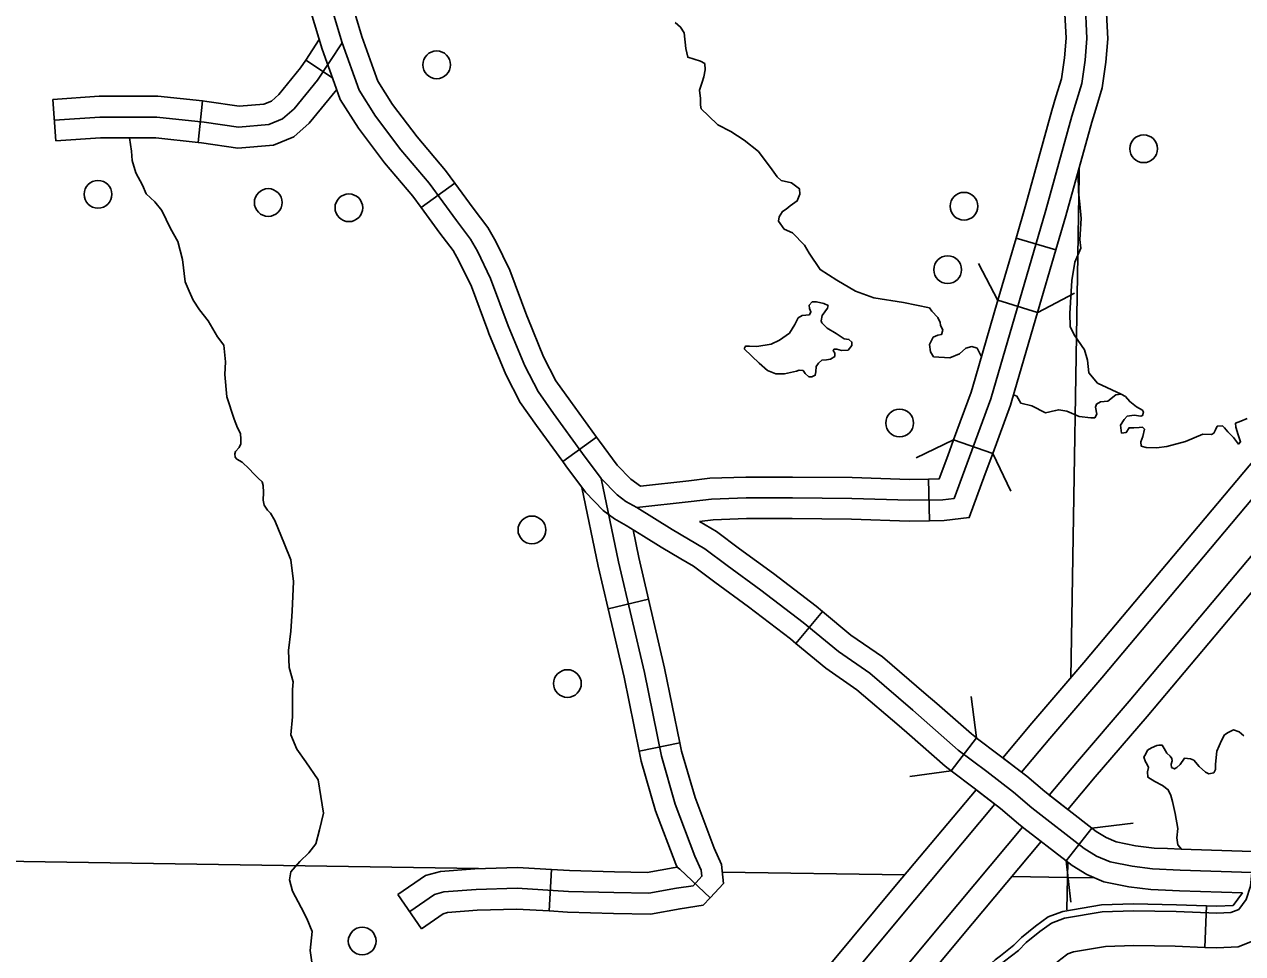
# Model space of a CAD drawing. Extents: x 1369979 to 1371646, y 379997 to 381064.
# Drawn here: x 1370992.7 to 1371044.2, y 380350.9 to 380390.2 of the extents above; entities that cross this region are included whole.
import ezdxf

# ---------------------------------------------------------------- set-up
doc = ezdxf.new("R2010")
doc.units = 0
doc.layers.add('R_Border Notes', color=7, linetype='Continuous')

msp = doc.modelspace()

# ---------------------------------------------------------------- linework, layer by layer
at = {"layer": 'R_Border Notes'}
for p, q in [((1371005.735, 380387.973), (1371004.607, 380388.713)), ((1370994.043, 380385.299), (1370993.921, 380387.053)), ((1371000.061, 380385.239), (1371000.248, 380386.987)), ((1371060.755, 380387.027), (1371039.405, 380361.618)), ((1371040.162, 380360.97), (1371061.522, 380386.391)), ((1371010.907, 380383.517), (1371009.486, 380382.482)), ((1371034.579, 380374.76), (1371035.538, 380378.047)), ((1371015.469, 380371.742), (1371016.893, 380372.772)), ((1371030.928, 380371.002), (1371030.961, 380369.244)), ((1371030.928, 380371.002), (1371030.961, 380369.244)), ((1371030.961, 380369.244), (1371030.961, 380369.244)), ((1371030.961, 380369.244), (1371030.961, 380369.244)), ((1371019.093, 380365.926), (1371017.381, 380365.526)), ((1371025.325, 380364.059), (1371026.449, 380365.41)), ((1371020.42, 380359.858), (1371018.697, 380359.506)), ((1371014.887, 380352.748), (1371014.995, 380354.502)), ((1371021.702, 380353.31), (1371020.416, 380354.509)), ((1371009.502, 380351.999), (1371008.501, 380353.444)), ((1371042.603, 380351.208), (1371042.672, 380352.964))]:
    msp.add_line(p, q, dxfattribs=at)
for points in [[(1371036.98, 380386.339), (1371037.408, 380387.731), (1371037.542, 380388.72), (1371037.622, 380389.63), (1371037.542, 380391.208), (1371037.461, 380394.659), (1371037.221, 380399.03), (1371037.435, 380412.892), (1371037.435, 380418.777)], [(1371014.424, 380374.701), (1371013.863, 380375.797), (1371013.168, 380377.483), (1371012.419, 380379.489), (1371011.858, 380380.639), (1371011.564, 380381.147), (1371010.976, 380381.929), (1371009.827, 380383.507), (1371008.625, 380384.925), (1371007.556, 380386.342), (1371006.861, 380387.439), (1371006.139, 380389.445), (1371005.364, 380392.04), (1371004.963, 380393.538), (1371004.643, 380394.314), (1371004.001, 380395.224), (1371002.879, 380396.641)], [(1371007.476, 380388.326), (1371006.974, 380389.72), (1371006.21, 380392.28), (1371005.798, 380393.821), (1371005.614, 380394.265)], [(1371005.822, 380387.731), (1371005.304, 380389.171), (1371004.518, 380391.801), (1371004.129, 380393.256), (1371003.989, 380393.594)], [(1371036.312, 380387.157), (1371036.547, 380387.92), (1371036.668, 380388.818), (1371036.741, 380389.646), (1371036.663, 380391.176), (1371036.621, 380393.013)], [(1371037.993, 380386.641), (1371038.269, 380387.541), (1371038.415, 380388.623), (1371038.503, 380389.613), (1371038.42, 380391.241), (1371038.378, 380393.054)], [(1371020.223, 380390.311), (1371020.451, 380390.113), (1371020.602, 380389.871), (1371020.663, 380389.203), (1371020.754, 380388.839), (1371021.284, 380388.672), (1371021.466, 380388.566), (1371021.481, 380388.308), (1371021.436, 380388.005), (1371021.36, 380387.777), (1371021.254, 380387.443), (1371021.284, 380387.095), (1371021.284, 380386.806), (1371021.314, 380386.655)], [(1370993.982, 380386.176), (1370995.906, 380386.31), (1370998.312, 380386.31), (1371000.316, 380386.096), (1371001.759, 380385.882), (1371003.042, 380385.989), (1371003.63, 380386.229), (1371004.111, 380386.657), (1371005.1, 380387.861), (1371006.139, 380389.445)], [(1371004.607, 380388.713), (1371005.18, 380389.586)], [(1371000.248, 380386.987), (1371000.427, 380386.968), (1371001.787, 380386.766), (1371002.834, 380386.853), (1371003.158, 380386.986), (1371003.475, 380387.268), (1371004.39, 380388.383), (1371004.607, 380388.713)], [(1371037.491, 380363.257), (1371058.815, 380388.634)], [(1371010.907, 380383.517), (1371010.519, 380384.051), (1371009.311, 380385.474), (1371008.279, 380386.843), (1371007.655, 380387.828), (1371007.476, 380388.326)], [(1371009.486, 380382.482), (1371009.136, 380382.963), (1371007.938, 380384.375), (1371006.832, 380385.842), (1371006.066, 380387.051), (1371005.822, 380387.731)], [(1371059.582, 380387.999), (1371038.248, 380362.609)], [(1370993.921, 380387.053), (1370995.876, 380387.188), (1370998.358, 380387.188), (1371000.248, 380386.987)], [(1371000.061, 380385.239), (1371000.205, 380385.224), (1371001.731, 380384.997), (1371003.25, 380385.124), (1371004.102, 380385.473), (1371004.746, 380386.046), (1371005.916, 380387.47)], [(1371034.624, 380381.192), (1371035.039, 380382.615), (1371036.137, 380386.586), (1371036.312, 380387.157)], [(1371021.314, 380386.655), (1371021.633, 380386.359), (1371022.027, 380385.979), (1371022.572, 380385.691), (1371023.133, 380385.327), (1371023.739, 380384.857), (1371024.315, 380384.083), (1371024.527, 380383.78), (1371024.694, 380383.628), (1371025.134, 380383.522), (1371025.467, 380383.279), (1371025.482, 380383.052), (1371025.376, 380382.763), (1371025.073, 380382.551), (1371024.906, 380382.414), (1371024.755, 380382.323), (1371024.618, 380382.096), (1371024.588, 380381.914), (1371024.831, 380381.565), (1371025.179, 380381.413)], [(1371036.312, 380380.7), (1371036.73, 380382.135), (1371037.824, 380386.093), (1371037.993, 380386.641)], [(1371018.593, 380369.8), (1371020.898, 380370.054), (1371021.753, 380370.161), (1371023.223, 380370.214), (1371025.174, 380370.214), (1371027.686, 380370.187), (1371030.118, 380370.107), (1371031.534, 380370.134), (1371032.01, 380370.187), (1371033.56, 380374.403), (1371035.885, 380382.375), (1371036.98, 380386.339)], [(1370994.043, 380385.299), (1370995.937, 380385.431), (1370998.265, 380385.431), (1371000.061, 380385.239)], [(1370999.394, 380380.282), (1370999.196, 380381.052), (1370998.893, 380381.598), (1370998.529, 380382.356), (1370998.227, 380382.72), (1370997.863, 380383.068), (1370997.712, 380383.432), (1370997.424, 380383.947), (1370997.273, 380384.478), (1370997.242, 380384.872), (1370997.163, 380385.431)], [(1371037.291, 380384.133), (1371037.287, 380383.845), (1371036.938, 380362.61)], [(1371013.948, 380377.905), (1371013.228, 380379.836), (1371012.635, 380381.052), (1371012.298, 380381.633), (1371011.683, 380382.452), (1371010.907, 380383.517)], [(1371039.071, 380374.6), (1371038.07, 380375.066), (1371037.707, 380375.491), (1371037.646, 380376.037), (1371037.525, 380376.462), (1371037.085, 380377.099), (1371036.918, 380377.448), (1371036.903, 380378.009), (1371036.979, 380379.405), (1371037.115, 380380.178), (1371037.358, 380380.77), (1371037.328, 380381.134), (1371037.373, 380382.014), (1371037.328, 380382.621), (1371037.267, 380383.152), (1371037.252, 380383.925)], [(1371009.486, 380382.482), (1371010.27, 380381.406), (1371010.83, 380380.661), (1371011.082, 380380.226), (1371011.611, 380379.142), (1371012.301, 380377.291)], [(1371025.179, 380381.413), (1371025.691, 380380.89), (1371025.888, 380380.556), (1371026.343, 380379.858), (1371027.055, 380379.418), (1371027.843, 380378.948), (1371028.616, 380378.66), (1371029.874, 380378.463), (1371030.965, 380378.25), (1371031.072, 380378.099), (1371031.314, 380377.841), (1371031.42, 380377.628), (1371031.435, 380377.507), (1371031.526, 380377.295)], [(1371034.624, 380381.192), (1371033.857, 380378.562)], [(1371036.312, 380380.7), (1371034.624, 380381.192)], [(1371035.538, 380378.047), (1371036.312, 380380.7)], [(1371001.575, 380373.531), (1371001.272, 380374.477), (1371001.181, 380375.432), (1371001.211, 380375.962), (1371001.151, 380376.66), (1371000.878, 380377.023), (1371000.484, 380377.69), (1371000.121, 380378.16), (1370999.848, 380378.569), (1370999.682, 380378.948), (1370999.515, 380379.343), (1370999.394, 380380.282)], [(1371033.861, 380378.559), (1371033.036, 380380.112)], [(1371037.094, 380378.869), (1371035.541, 380378.044)], [(1371023.141, 380376.511), (1371023.768, 380375.899), (1371024.117, 380375.588), (1371024.472, 380375.459), (1371024.836, 380375.459), (1371025.351, 380375.573), (1371025.464, 380375.611), (1371025.623, 380375.588), (1371025.714, 380375.467), (1371025.873, 380375.33), (1371026.002, 380375.323), (1371026.138, 380375.391), (1371026.161, 380375.543), (1371026.184, 380375.77), (1371026.274, 380375.899), (1371026.418, 380376.035), (1371026.608, 380376.05), (1371026.782, 380376.081), (1371026.963, 380376.187), (1371026.963, 380376.323), (1371026.903, 380376.444), (1371026.933, 380376.49), (1371027.047, 380376.49), (1371027.251, 380376.444), (1371027.524, 380376.46), (1371027.683, 380376.657), (1371027.69, 380376.793), (1371027.562, 380376.907), (1371027.357, 380376.937), (1371027.024, 380377.164), (1371026.645, 380377.384), (1371026.411, 380377.604), (1371026.396, 380377.695), (1371026.426, 380377.922), (1371026.653, 380378.225), (1371026.683, 380378.339), (1371026.502, 380378.43), (1371026.199, 380378.491), (1371026.009, 380378.491), (1371025.888, 380378.354), (1371025.896, 380378.218), (1371025.956, 380378.074), (1371025.896, 380377.945), (1371025.585, 380377.915), (1371025.419, 380377.816), (1371025.275, 380377.536), (1371025.055, 380377.18), (1371024.624, 380376.884), (1371024.283, 380376.702), (1371023.67, 380376.611), (1371023.359, 380376.626), (1371023.193, 380376.626), (1371023.141, 380376.511)], [(1371033.857, 380378.562), (1371032.892, 380375.252)], [(1371033.857, 380378.562), (1371035.538, 380378.047)], [(1371016.893, 380372.772), (1371015.793, 380374.293), (1371015.177, 380375.158), (1371014.661, 380376.166), (1371013.986, 380377.804), (1371013.948, 380377.905)], [(1371012.301, 380377.291), (1371012.349, 380377.161), (1371013.064, 380375.429), (1371013.67, 380374.243), (1371014.364, 380373.268), (1371015.469, 380371.742)], [(1371031.526, 380377.295), (1371031.478, 380377.119), (1371031.326, 380377.088), (1371031.129, 380376.997), (1371030.962, 380376.694), (1371031.008, 380376.39), (1371031.144, 380376.178), (1371031.826, 380376.132), (1371032.235, 380376.299), (1371032.508, 380376.542), (1371032.751, 380376.603), (1371032.978, 380376.542), (1371033.161, 380376.176)], [(1371032.892, 380375.252), (1371032.724, 380374.678), (1371031.985, 380372.667)], [(1371035.286, 380357.112), (1371034.522, 380357.767), (1371033.385, 380358.641), (1371032.182, 380359.55), (1371030.258, 380361.236), (1371028.441, 380362.8), (1371027.118, 380363.71), (1371025.635, 380364.945), (1371023.844, 380366.309), (1371022.414, 380367.352), (1371021.479, 380368.061), (1371020.089, 380368.877), (1371019.341, 380369.345), (1371018.593, 380369.8), (1371018.138, 380370.059), (1371017.764, 380370.343), (1371017.096, 380371.025), (1371016.308, 380372.082), (1371015.078, 380373.78), (1371014.424, 380374.701)], [(1371033.644, 380372.085), (1371034.395, 380374.128), (1371034.579, 380374.76)], [(1371034.522, 380374.563), (1371034.66, 380374.509), (1371034.827, 380374.221), (1371035.297, 380374.1), (1371035.873, 380373.811), (1371036.297, 380373.902), (1371036.433, 380373.933), (1371036.767, 380373.872), (1371037.297, 380373.645), (1371037.782, 380373.599), (1371037.949, 380373.599), (1371038.04, 380373.751), (1371037.979, 380374.039), (1371038.025, 380374.176), (1371038.192, 380374.267), (1371038.51, 380374.297), (1371038.843, 380374.57), (1371039.071, 380374.6), (1371039.252, 380374.494), (1371039.434, 380374.282), (1371039.722, 380374.054), (1371039.965, 380373.918), (1371040.01, 380373.827), (1371039.965, 380373.69), (1371039.904, 380373.66), (1371039.616, 380373.705), (1371039.328, 380373.66), (1371039.192, 380373.523), (1371039.04, 380373.281), (1371039.086, 380372.947), (1371039.283, 380372.977), (1371039.404, 380373.174), (1371039.601, 380373.174), (1371039.828, 380373.189), (1371039.965, 380373.205), (1371040.056, 380373.114), (1371039.98, 380372.81), (1371039.904, 380372.583), (1371039.919, 380372.401), (1371040.131, 380372.34), (1371040.556, 380372.325), (1371040.995, 380372.385), (1371041.783, 380372.598), (1371042.526, 380372.901), (1371042.89, 380372.886), (1371042.981, 380372.947), (1371043.056, 380373.083), (1371043.132, 380373.235), (1371043.352, 380373.25), (1371043.442, 380373.174), (1371043.572, 380373.007), (1371043.814, 380372.765), (1371044.026, 380372.487), (1371044.117, 380372.586), (1371044.011, 380372.871), (1371043.92, 380373.205), (1371043.905, 380373.372), (1371044.132, 380373.45), (1371044.398, 380373.564)], [(1371001.62, 380371.929), (1371001.605, 380372.076), (1371001.635, 380372.167), (1371001.787, 380372.334), (1371001.862, 380372.5), (1371001.862, 380372.697), (1371001.847, 380372.925), (1371001.726, 380373.167), (1371001.575, 380373.531)], [(1371018.747, 380370.701), (1371018.347, 380371.004), (1371017.765, 380371.598), (1371017.016, 380372.602), (1371016.893, 380372.772)], [(1371030.401, 380371.905), (1371031.985, 380372.667)], [(1371031.985, 380372.667), (1371031.736, 380371.99)], [(1371033.644, 380372.085), (1371031.985, 380372.667)], [(1371004.028, 380365.426), (1371004.088, 380366.669), (1371003.982, 380367.594), (1371003.71, 380368.261), (1371003.301, 380369.261), (1371003.119, 380369.564), (1371002.983, 380369.686), (1371002.847, 380369.898), (1371002.801, 380370.11), (1371002.816, 380370.444), (1371002.801, 380370.732), (1371002.771, 380370.883), (1371002.589, 380371.05), (1371002.407, 380371.232), (1371002.211, 380371.444), (1371001.923, 380371.717), (1371001.696, 380371.853), (1371001.62, 380371.929)], [(1371020.461, 380367.64), (1371019.634, 380368.125), (1371018.88, 380368.597), (1371018.146, 380369.043), (1371017.653, 380369.324), (1371017.182, 380369.682), (1371016.427, 380370.452), (1371015.6, 380371.561), (1371015.469, 380371.742)], [(1371031.736, 380371.99), (1371031.376, 380371.01), (1371030.928, 380371.002)], [(1371031.736, 380371.99), (1371031.376, 380371.01), (1371030.928, 380371.002)], [(1371033.327, 380371.225), (1371033.644, 380372.085)], [(1371033.644, 380372.085), (1371034.405, 380370.501)], [(1371018.747, 380370.701), (1371020.795, 380370.927), (1371021.682, 380371.038), (1371023.207, 380371.093), (1371024.759, 380371.093)], [(1371024.759, 380371.093), (1371025.178, 380371.093), (1371027.705, 380371.066), (1371030.124, 380370.986), (1371030.928, 380371.002)], [(1371030.961, 380369.244), (1371031.592, 380369.256), (1371032.647, 380369.375), (1371033.327, 380371.225)], [(1371030.961, 380369.244), (1371031.592, 380369.256), (1371032.647, 380369.375), (1371033.327, 380371.225)], [(1371017.381, 380365.526), (1371016.962, 380367.318), (1371016.275, 380370.656)], [(1371021.321, 380354.479), (1371021.054, 380355.068), (1371020.226, 380357.261), (1371019.638, 380359.294), (1371018.916, 380362.825), (1371017.82, 380367.507), (1371017.096, 380371.025)], [(1371021.254, 380369.212), (1371021.824, 380369.284), (1371023.239, 380369.335), (1371024.759, 380369.335)], [(1371026.449, 380365.41), (1371026.182, 380365.632), (1371024.369, 380367.013), (1371022.939, 380368.057), (1371021.969, 380368.793), (1371021.254, 380369.212)], [(1371024.759, 380369.335), (1371025.169, 380369.335), (1371027.667, 380369.309), (1371030.111, 380369.228), (1371030.961, 380369.244)], [(1371019.093, 380365.926), (1371018.679, 380367.695), (1371018.438, 380368.865)], [(1371025.325, 380364.059), (1371025.087, 380364.257), (1371023.319, 380365.604), (1371021.89, 380366.647), (1371020.989, 380367.329), (1371020.461, 380367.64)], [(1371005.36, 380356.888), (1371005.133, 380358.287), (1371004.603, 380359.06), (1371004.225, 380359.591), (1371003.982, 380360.197), (1371004.043, 380360.955), (1371004.043, 380362.107), (1371004.073, 380362.44), (1371003.907, 380363.047), (1371003.876, 380363.759), (1371003.982, 380364.578), (1371004.028, 380365.426)], [(1371018.697, 380359.506), (1371018.057, 380362.637), (1371017.381, 380365.526)], [(1371020.42, 380359.858), (1371019.775, 380363.013), (1371019.093, 380365.926)], [(1371026.449, 380365.41), (1371027.649, 380364.411), (1371028.978, 380363.498), (1371030.834, 380361.899), (1371031.275, 380361.513)], [(1371030.117, 380360.191), (1371029.682, 380360.572), (1371027.903, 380362.103), (1371026.587, 380363.009), (1371025.325, 380364.059)], [(1371034.067, 380359.225), (1371035.293, 380360.689), (1371037.491, 380363.257)], [(1371038.248, 380362.609), (1371036.053, 380360.046), (1371034.858, 380358.617)], [(1371031.275, 380361.513), (1371032.737, 380360.232), (1371032.953, 380360.068)], [(1371032.722, 380361.808), (1371032.953, 380360.066)], [(1371039.405, 380361.618), (1371037.216, 380359.061), (1371036.031, 380357.646)], [(1371036.818, 380357.035), (1371037.976, 380358.418), (1371040.162, 380360.97)], [(1371044.252, 380360.158), (1371044.056, 380360.325), (1371043.813, 380360.401), (1371043.586, 380360.295), (1371043.435, 380360.189), (1371043.314, 380359.961), (1371043.117, 380359.506), (1371043.059, 380358.95)], [(1371021.702, 380353.31), (1371022.263, 380353.912), (1371022.181, 380354.712), (1371021.866, 380355.405), (1371021.06, 380357.539), (1371020.492, 380359.505), (1371020.42, 380359.858)], [(1371031.886, 380358.672), (1371031.627, 380358.868), (1371030.117, 380360.191)], [(1371032.956, 380360.067), (1371031.886, 380358.672)], [(1371036.033, 380357.644), (1371035.842, 380357.793), (1371035.076, 380358.45), (1371033.917, 380359.34), (1371032.946, 380360.074)], [(1371020.299, 380354.604), (1371020.242, 380354.73), (1371019.391, 380356.983), (1371018.784, 380359.084), (1371018.697, 380359.506)], [(1371043.059, 380358.95), (1371043.059, 380358.723), (1371042.983, 380358.586), (1371042.771, 380358.541), (1371042.635, 380358.617), (1371042.363, 380358.859), (1371042.135, 380359.117), (1371041.999, 380359.177), (1371041.742, 380359.208), (1371041.56, 380358.935), (1371041.424, 380358.814), (1371041.318, 380358.753), (1371041.197, 380358.814), (1371041.182, 380358.95), (1371041.227, 380359.102), (1371041.212, 380359.193), (1371041.136, 380359.299), (1371041, 380359.42), (1371040.879, 380359.617), (1371040.803, 380359.753), (1371040.667, 380359.753), (1371040.576, 380359.738), (1371040.349, 380359.647), (1371040.182, 380359.541), (1371040.106, 380359.39), (1371040.031, 380359.253), (1371040.091, 380359.056), (1371040.152, 380358.965), (1371040.228, 380358.814), (1371040.182, 380358.632), (1371040.197, 380358.404), (1371040.485, 380358.223), (1371040.818, 380358.056), (1371041.06, 380357.874), (1371041.166, 380357.631), (1371041.242, 380357.374), (1371041.348, 380356.874), (1371041.469, 380356.237), (1371041.424, 380355.843), (1371041.469, 380355.54)], [(1371034.067, 380359.225), (1371034.858, 380358.617)], [(1371031.885, 380358.67), (1371030.142, 380358.439)], [(1371034.955, 380356.256), (1371034.73, 380356.431), (1371033.968, 380357.084), (1371032.852, 380357.942), (1371031.886, 380358.672)], [(1371033.731, 380357.267), (1371032.938, 380357.876), (1371029.58, 380353.865)], [(1371033.731, 380357.267), (1371030.351, 380353.216)], [(1371036.031, 380357.646), (1371036.129, 380357.569), (1371036.247, 380357.472), (1371036.572, 380357.221), (1371036.818, 380357.035)], [(1371037.826, 380356.252), (1371036.033, 380357.644)], [(1371004.906, 380350.29), (1371004.8, 380351.083), (1371004.876, 380351.886), (1371004.649, 380352.432), (1371004.406, 380352.902), (1371004.043, 380353.584), (1371003.922, 380354.069), (1371003.982, 380354.402), (1371004.361, 380354.842), (1371004.739, 380355.206), (1371005.027, 380355.585), (1371005.194, 380356.176), (1371005.36, 380356.888)], [(1371053.733, 380354.373), (1371052.764, 380354.292), (1371051.094, 380354.292), (1371048.488, 380354.359), (1371044.589, 380354.379), (1371041.566, 380354.48), (1371040.39, 380354.533), (1371039.535, 380354.64), (1371038.6, 380354.827), (1371038.025, 380355.068), (1371037.504, 380355.389), (1371035.286, 380357.112)], [(1371031.512, 380352.248), (1371034.902, 380356.297), (1371035.69, 380355.686)], [(1371036.74, 380354.871), (1371034.955, 380356.256)], [(1371037.826, 380356.252), (1371036.739, 380354.871)], [(1371041.021, 380355.384), (1371040.465, 380355.41), (1371039.676, 380355.508), (1371038.859, 380355.672), (1371038.428, 380355.852), (1371038.006, 380356.113), (1371037.826, 380356.252)], [(1371037.827, 380356.252), (1371039.572, 380356.46)], [(1371035.69, 380355.686), (1371032.276, 380351.608)], [(1370974.365, 380355.122), (1371011.907, 380354.547)], [(1371047.171, 380355.245), (1371044.606, 380355.258), (1371041.601, 380355.358), (1371041.021, 380355.384)], [(1371041.469, 380355.54), (1371041.619, 380355.357)], [(1371040.942, 380353.628), (1371040.316, 380353.657), (1371039.394, 380353.772), (1371038.341, 380353.983), (1371037.623, 380354.284), (1371037.003, 380354.666), (1371036.74, 380354.871)], [(1371036.948, 380353.125), (1371036.74, 380354.871)], [(1371036.809, 380354.816), (1371036.799, 380354.166)], [(1371008.501, 380353.444), (1371009.669, 380354.254), (1371010.295, 380354.421), (1371011.759, 380354.536), (1371013.558, 380354.591), (1371014.995, 380354.502)], [(1371009.001, 380352.722), (1371010.044, 380353.444), (1371010.444, 380353.551), (1371011.807, 380353.658), (1371013.544, 380353.711), (1371015.709, 380353.578), (1371017.633, 380353.524), (1371019.103, 380353.497), (1371020.279, 380353.711), (1371020.974, 380353.818), (1371021.348, 380354.22), (1371021.321, 380354.479)], [(1371014.995, 380354.502), (1371015.748, 380354.456), (1371017.653, 380354.403), (1371019.032, 380354.378), (1371020.133, 380354.578), (1371020.299, 380354.604), (1371020.416, 380354.509)], [(1371022.214, 380354.389), (1371029.92, 380354.271)], [(1371034.447, 380354.202), (1371036.799, 380354.166)], [(1371035.627, 380351.875), (1371036.119, 380352.238), (1371036.676, 380352.442), (1371038.263, 380352.711), (1371039.591, 380352.761), (1371041.395, 380352.721), (1371043.106, 380352.654), (1371043.707, 380352.681), (1371044.041, 380352.815), (1371044.348, 380353.229), (1371044.535, 380353.804), (1371044.589, 380354.379)], [(1371036.799, 380354.166), (1371036.778, 380352.792)], [(1371036.799, 380354.166), (1371037.958, 380354.143)], [(1371029.58, 380353.865), (1371022.147, 380344.939)], [(1371044.194, 380353.513), (1371041.532, 380353.601), (1371040.942, 380353.628)], [(1371014.887, 380352.748), (1371015.67, 380352.699), (1371017.613, 380352.645), (1371019.174, 380352.617), (1371020.425, 380352.845), (1371021.409, 380352.996), (1371021.702, 380353.31)], [(1371022.912, 380344.301), (1371030.351, 380353.216)], [(1371042.603, 380351.208), (1371043.11, 380351.188), (1371044.02, 380351.228), (1371044.971, 380351.609), (1371045.667, 380352.549), (1371045.975, 380353.493)], [(1371042.672, 380352.964), (1371043.105, 380352.947), (1371043.797, 380352.978), (1371044.194, 380353.513)], [(1371009.502, 380351.999), (1371010.418, 380352.634), (1371010.593, 380352.681), (1371011.855, 380352.78), (1371013.531, 380352.832), (1371014.887, 380352.748)], [(1371036.408, 380352.656), (1371035.979, 380352.498), (1371035.448, 380352.107), (1371034.855, 380351.629), (1371034.531, 380351.304), (1371033.963, 380350.853), (1371033.742, 380350.69), (1371033.343, 380350.329), (1371032.906, 380349.924), (1371032.696, 380349.737), (1371032.126, 380349.031), (1371031.674, 380348.54)], [(1371042.672, 380352.964), (1371041.404, 380353.014), (1371039.589, 380353.054), (1371038.233, 380353.003), (1371036.6, 380352.726), (1371036.408, 380352.656)], [(1371024.082, 380343.325), (1371031.512, 380352.248)], [(1371021.89, 380334.984), (1371022.177, 380335.885), (1371022.623, 380336.815), (1371022.911, 380337.279), (1371023.131, 380337.647), (1371023.236, 380337.832), (1371023.44, 380338.111), (1371023.786, 380338.636), (1371024.129, 380339.135), (1371025.733, 380341.013), (1371027.546, 380343.193), (1371029.128, 380345.017), (1371030.821, 380347.089), (1371031.683, 380348.118), (1371032.348, 380348.839), (1371032.909, 380349.534), (1371033.103, 380349.707), (1371033.541, 380350.113), (1371033.928, 380350.463), (1371034.142, 380350.621), (1371034.726, 380351.085), (1371035.051, 380351.411), (1371035.627, 380351.875)], [(1371032.276, 380351.608), (1371024.846, 380342.686)], [(1371032.965, 380347.348), (1371033.458, 380347.881), (1371033.973, 380348.521), (1371034.088, 380348.623), (1371034.53, 380349.032), (1371034.857, 380349.328), (1371035.033, 380349.458), (1371035.703, 380349.991), (1371036.032, 380350.32), (1371036.522, 380350.715), (1371036.819, 380350.934), (1371037.014, 380351.006)], [(1371037.014, 380351.006), (1371037.054, 380351.02), (1371038.413, 380351.251), (1371039.602, 380351.296), (1371041.35, 380351.257), (1371042.603, 380351.208)]]:
    msp.add_lwpolyline(points, dxfattribs=at)
for centre in [(1371010.141, 380388.517), (1371040.022, 380384.967), (1370995.825, 380383.045), (1371003.021, 380382.696), (1371006.429, 380382.473), (1371032.427, 380382.539), (1371031.734, 380379.855), (1371029.704, 380373.375), (1371014.164, 380368.857), (1371015.666, 380362.363), (1371006.992, 380351.476)]:
    msp.add_circle(centre, 0.586, dxfattribs=at)

doc.saveas('drawing.dxf')
